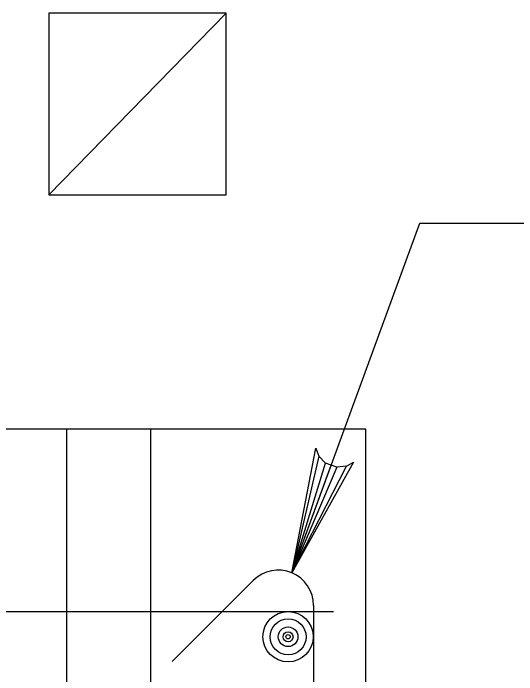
# Model space of a CAD drawing. Extents: x 641328 to 643024, y 298283 to 300065.
# Drawn here: x 641451.11 to 641466.38, y 299644.69 to 299664.74 of the extents above; entities that cross this region are included whole.
import ezdxf

# ---------------------------------------------------------------- set-up
doc = ezdxf.new("R2010")
doc.units = 0
doc.layers.add('1', color=7, linetype='Continuous')
doc.layers.add('2', color=7, linetype='Continuous')

msp = doc.modelspace()

# ---------------------------------------------------------------- linework, layer by layer
at = {"layer": '1'}
for points in [[(641457.561, 299664.735), (641452.186, 299664.735), (641452.186, 299659.235), (641457.561, 299659.235)], [(641457.561, 299664.735), (641452.186, 299659.235), (641457.561, 299659.235)]]:
    msp.add_lwpolyline(points, close=True, dxfattribs=at)
at = {"layer": '2'}
for p, q in [((641459.553, 299647.777), (641463.435, 299658.372)), ((641463.435, 299658.372), (641466.923, 299658.372)), ((641452.737, 299635.714), (641452.737, 299652.133)), ((641455.277, 299635.714), (641455.277, 299652.133)), ((641461.8, 299649.133), (641461.8, 299652.133)), ((641459.553, 299647.777), (641460.279, 299651.555)), ((641460.279, 299651.555), (641460.376, 299651.31)), ((641460.376, 299651.31), (641459.553, 299647.777)), ((641460.578, 299651.099), (641460.376, 299651.31)), ((641461.43, 299651.135), (641459.553, 299647.777)), ((641459.553, 299647.777), (641460.578, 299651.099)), ((641459.553, 299647.777), (641460.747, 299651.037)), ((641460.917, 299650.975), (641460.578, 299651.099)), ((641461.213, 299651.011), (641461.43, 299651.135)), ((641459.553, 299647.777), (641461.213, 299651.011)), ((641460.917, 299650.975), (641459.553, 299647.777)), ((641461.213, 299651.011), (641460.917, 299650.975)), ((641461.8, 299630.633), (641461.8, 299649.133)), ((641455.928, 299645.088), (641458.385, 299647.545)), ((641460.214, 299646.787), (641460.214, 299632.538)), ((641394.975, 299646.603), (641460.822, 299646.603))]:
    msp.add_line(p, q, dxfattribs=at)
msp.add_lwpolyline([(641461.8, 299652.133), (641442.66, 299652.133), (641442.66, 299649.133)], dxfattribs=at)
for radius in [0.763, 0.545, 0.298, 0.15, 0.0644]:
    msp.add_circle((641459.442, 299645.84), radius, dxfattribs=at)
msp.add_arc((641459.143, 299646.787), 1.072, 360, 135, dxfattribs=at)

doc.saveas('drawing.dxf')
